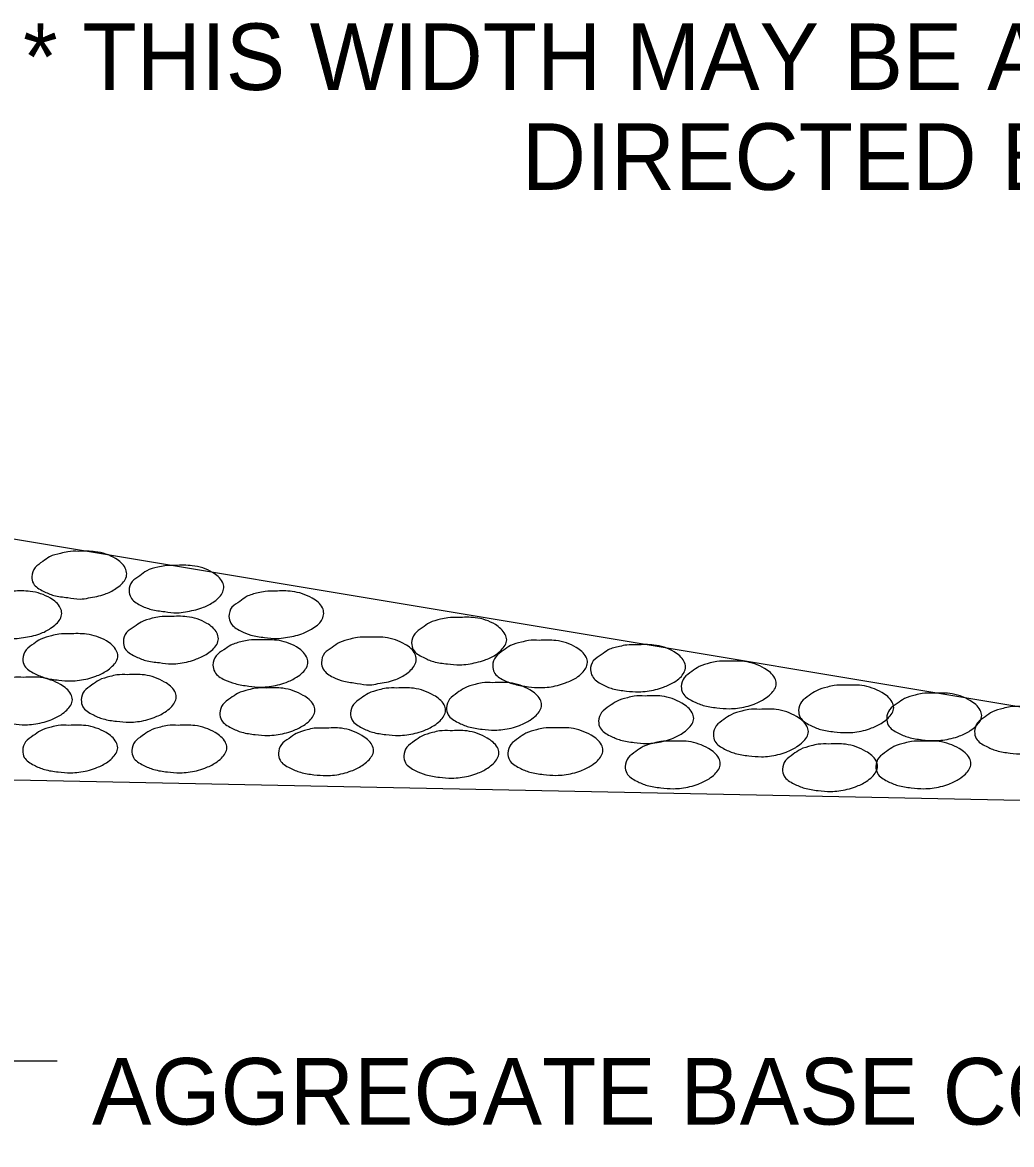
# Model space of a CAD drawing. Extents: x 1929624 to 1935547, y 596315 to 605721.
# Drawn here: x 1933049.4 to 1933138.6, y 604298.8 to 604400 of the extents above; entities that cross this region are included whole.
import ezdxf

# ---------------------------------------------------------------- set-up
doc = ezdxf.new("R2010")
doc.units = 0
doc.layers.add('Default', color=7, linetype='Continuous')
doc.layers.add('R_Annotation', color=7, linetype='Continuous')

msp = doc.modelspace()

# ---------------------------------------------------------------- linework, layer by layer
at = {"layer": 'Default'}
for p, q in [((1932972.32, 604366.13), (1933363.55, 604300.92)), ((1932793.72, 604336.78), (1933196.64, 604328.73))]:
    msp.add_line(p, q, dxfattribs=at)
for points in [[(1933054.47, 604352.29), (1933055.97, 604352.26), (1933057.81, 604351.64), (1933058.67, 604350.78), (1933058.81, 604350.27), (1933058.34, 604349.33), (1933057.82, 604348.93), (1933056.83, 604348.43), (1933055.36, 604348.09), (1933054.6, 604347.99), (1933053.49, 604348.12), (1933052.23, 604348.32), (1933051.28, 604348.71), (1933050.39, 604349.4), (1933050.25, 604350), (1933050.55, 604350.83), (1933051.23, 604351.37), (1933051.86, 604351.81), (1933052.85, 604352.11), (1933053.51, 604352.26), (1933054.47, 604352.29)], [(1933063.2, 604351.02), (1933064.71, 604351), (1933066.55, 604350.39), (1933067.44, 604349.52), (1933067.56, 604349.01), (1933067.08, 604348.09), (1933066.57, 604347.68), (1933065.59, 604347.2), (1933064.1, 604346.84), (1933063.34, 604346.75), (1933062.23, 604346.86), (1933061.02, 604347.06), (1933060.02, 604347.45), (1933059.17, 604348.15), (1933059.02, 604348.74), (1933059.31, 604349.57), (1933059.98, 604350.1), (1933060.61, 604350.55), (1933061.61, 604350.86), (1933062.25, 604351), (1933063.2, 604351.02)], [(1933048.58, 604348.71), (1933050.1, 604348.68), (1933051.93, 604348.07), (1933052.82, 604347.2), (1933052.95, 604346.7), (1933052.46, 604345.75), (1933051.95, 604345.36), (1933050.97, 604344.86), (1933049.49, 604344.52), (1933048.74, 604344.44), (1933047.62, 604344.53), (1933046.39, 604344.75), (1933045.42, 604345.13), (1933044.53, 604345.83), (1933044.41, 604346.42), (1933044.66, 604347.25), (1933045.36, 604347.78), (1933046, 604348.21), (1933046.99, 604348.55), (1933047.65, 604348.68), (1933048.58, 604348.71)], [(1933072.22, 604348.71), (1933073.72, 604348.68), (1933075.54, 604348.07), (1933076.46, 604347.2), (1933076.57, 604346.7), (1933076.12, 604345.75), (1933075.59, 604345.36), (1933074.61, 604344.86), (1933073.13, 604344.52), (1933072.36, 604344.44), (1933071.23, 604344.53), (1933070, 604344.75), (1933069.06, 604345.13), (1933068.19, 604345.83), (1933068.03, 604346.42), (1933068.3, 604347.25), (1933069, 604347.78), (1933069.62, 604348.21), (1933070.65, 604348.55), (1933071.29, 604348.68), (1933072.22, 604348.71)], [(1933062.72, 604346.42), (1933064.23, 604346.4), (1933066.04, 604345.8), (1933066.94, 604344.94), (1933067.07, 604344.42), (1933066.58, 604343.46), (1933066.08, 604343.08), (1933065.1, 604342.59), (1933063.62, 604342.21), (1933062.86, 604342.15), (1933061.75, 604342.26), (1933060.51, 604342.46), (1933059.54, 604342.85), (1933058.65, 604343.54), (1933058.51, 604344.14), (1933058.79, 604344.97), (1933059.49, 604345.5), (1933060.12, 604345.92), (1933061.11, 604346.26), (1933061.77, 604346.4), (1933062.72, 604346.42)], [(1933088.71, 604346.33), (1933090.22, 604346.31), (1933092.05, 604345.69), (1933092.93, 604344.81), (1933093.07, 604344.32), (1933092.58, 604343.4), (1933092.06, 604342.96), (1933091.06, 604342.49), (1933089.58, 604342.13), (1933088.84, 604342.06), (1933087.73, 604342.15), (1933086.48, 604342.35), (1933085.53, 604342.74), (1933084.64, 604343.44), (1933084.5, 604344.04), (1933084.78, 604344.86), (1933085.45, 604345.41), (1933086.11, 604345.86), (1933087.11, 604346.17), (1933087.76, 604346.31), (1933088.71, 604346.33)], [(1933053.66, 604344.86), (1933055.18, 604344.83), (1933056.98, 604344.22), (1933057.87, 604343.35), (1933058.01, 604342.88), (1933057.51, 604341.93), (1933057, 604341.53), (1933056.03, 604341.04), (1933054.54, 604340.67), (1933053.79, 604340.61), (1933052.68, 604340.68), (1933051.45, 604340.89), (1933050.49, 604341.28), (1933049.6, 604341.98), (1933049.44, 604342.59), (1933049.74, 604343.41), (1933050.42, 604343.97), (1933051.06, 604344.38), (1933052.04, 604344.69), (1933052.7, 604344.83), (1933053.66, 604344.86)], [(1933070.79, 604344.32), (1933072.32, 604344.28), (1933074.11, 604343.68), (1933075.01, 604342.79), (1933075.15, 604342.31), (1933074.67, 604341.37), (1933074.12, 604340.95), (1933073.17, 604340.48), (1933071.66, 604340.11), (1933070.93, 604340.05), (1933069.81, 604340.14), (1933068.59, 604340.37), (1933067.63, 604340.72), (1933066.74, 604341.43), (1933066.58, 604342.04), (1933066.86, 604342.88), (1933067.55, 604343.41), (1933068.2, 604343.83), (1933069.22, 604344.16), (1933069.82, 604344.28), (1933070.79, 604344.32)], [(1933080.56, 604344.55), (1933082.1, 604344.53), (1933083.91, 604343.91), (1933084.8, 604343.05), (1933084.91, 604342.54), (1933084.44, 604341.6), (1933083.93, 604341.2), (1933082.96, 604340.7), (1933081.46, 604340.37), (1933080.72, 604340.26), (1933079.59, 604340.39), (1933078.38, 604340.59), (1933077.41, 604340.95), (1933076.52, 604341.68), (1933076.37, 604342.27), (1933076.65, 604343.1), (1933077.33, 604343.63), (1933077.99, 604344.07), (1933078.97, 604344.38), (1933079.61, 604344.53), (1933080.56, 604344.55)], [(1933096, 604344.27), (1933097.51, 604344.25), (1933099.34, 604343.63), (1933100.23, 604342.76), (1933100.35, 604342.27), (1933099.87, 604341.34), (1933099.35, 604340.9), (1933098.37, 604340.44), (1933096.89, 604340.06), (1933096.14, 604340.01), (1933095.02, 604340.09), (1933093.79, 604340.31), (1933092.81, 604340.68), (1933091.94, 604341.39), (1933091.81, 604341.98), (1933092.08, 604342.79), (1933092.76, 604343.35), (1933093.42, 604343.8), (1933094.4, 604344.11), (1933095.04, 604344.25), (1933096, 604344.27)], [(1933104.82, 604343.86), (1933106.33, 604343.85), (1933108.16, 604343.24), (1933109.05, 604342.38), (1933109.19, 604341.88), (1933108.72, 604340.92), (1933108.17, 604340.51), (1933107.21, 604340.05), (1933105.74, 604339.69), (1933104.96, 604339.63), (1933103.86, 604339.7), (1933102.61, 604339.91), (1933101.66, 604340.31), (1933100.79, 604341.03), (1933100.63, 604341.6), (1933100.88, 604342.43), (1933101.6, 604342.96), (1933102.22, 604343.41), (1933103.25, 604343.72), (1933103.89, 604343.85), (1933104.82, 604343.86)], [(1933112.99, 604342.38), (1933114.5, 604342.37), (1933116.32, 604341.73), (1933117.24, 604340.87), (1933117.38, 604340.37), (1933116.88, 604339.44), (1933116.35, 604339.02), (1933115.39, 604338.53), (1933113.88, 604338.16), (1933113.14, 604338.11), (1933112.01, 604338.19), (1933110.79, 604338.41), (1933109.84, 604338.8), (1933108.95, 604339.5), (1933108.81, 604340.12), (1933109.08, 604340.9), (1933109.76, 604341.46), (1933110.42, 604341.9), (1933111.4, 604342.23), (1933112.02, 604342.37), (1933112.99, 604342.38)], [(1933049.52, 604340.93), (1933051.03, 604340.92), (1933052.85, 604340.28), (1933053.77, 604339.42), (1933053.91, 604338.92), (1933053.41, 604337.99), (1933052.89, 604337.57), (1933051.92, 604337.09), (1933050.41, 604336.71), (1933049.68, 604336.66), (1933048.54, 604336.74), (1933047.32, 604336.96), (1933046.37, 604337.35), (1933045.48, 604338.05), (1933045.34, 604338.67), (1933045.61, 604339.45), (1933046.29, 604340.01), (1933046.95, 604340.45), (1933047.93, 604340.78), (1933048.55, 604340.92), (1933049.52, 604340.93)], [(1933058.88, 604341.17), (1933060.4, 604341.15), (1933062.22, 604340.51), (1933063.14, 604339.66), (1933063.28, 604339.16), (1933062.78, 604338.22), (1933062.25, 604337.8), (1933061.28, 604337.32), (1933059.77, 604336.94), (1933059.04, 604336.9), (1933057.9, 604336.98), (1933056.69, 604337.19), (1933055.74, 604337.58), (1933054.85, 604338.29), (1933054.71, 604338.91), (1933054.97, 604339.69), (1933055.66, 604340.25), (1933056.31, 604340.68), (1933057.3, 604341.01), (1933057.92, 604341.15), (1933058.88, 604341.17)], [(1933071.38, 604339.97), (1933072.89, 604339.95), (1933074.72, 604339.31), (1933075.64, 604338.46), (1933075.78, 604337.96), (1933075.28, 604337.02), (1933074.75, 604336.6), (1933073.78, 604336.12), (1933072.27, 604335.75), (1933071.54, 604335.7), (1933070.4, 604335.78), (1933069.18, 604335.99), (1933068.23, 604336.38), (1933067.35, 604337.09), (1933067.21, 604337.71), (1933067.47, 604338.49), (1933068.16, 604339.05), (1933068.81, 604339.48), (1933069.79, 604339.81), (1933070.42, 604339.95), (1933071.38, 604339.97)], [(1933083.16, 604339.97), (1933084.67, 604339.95), (1933086.5, 604339.31), (1933087.42, 604338.46), (1933087.56, 604337.96), (1933087.06, 604337.02), (1933086.53, 604336.6), (1933085.56, 604336.12), (1933084.05, 604335.75), (1933083.32, 604335.7), (1933082.18, 604335.78), (1933080.97, 604335.99), (1933080.02, 604336.38), (1933079.13, 604337.09), (1933078.99, 604337.71), (1933079.25, 604338.49), (1933079.94, 604339.05), (1933080.59, 604339.48), (1933081.57, 604339.81), (1933082.2, 604339.95), (1933083.16, 604339.97)], [(1933091.83, 604340.45), (1933093.34, 604340.44), (1933095.16, 604339.8), (1933096.08, 604338.94), (1933096.22, 604338.44), (1933095.72, 604337.51), (1933095.19, 604337.09), (1933094.23, 604336.6), (1933092.72, 604336.23), (1933091.98, 604336.18), (1933090.85, 604336.26), (1933089.63, 604336.48), (1933088.68, 604336.87), (1933087.79, 604337.57), (1933087.65, 604338.19), (1933087.92, 604338.97), (1933088.6, 604339.53), (1933089.26, 604339.97), (1933090.24, 604340.3), (1933090.86, 604340.44), (1933091.83, 604340.45)], [(1933123.57, 604340.22), (1933125.08, 604340.2), (1933126.9, 604339.56), (1933127.82, 604338.71), (1933127.96, 604338.21), (1933127.47, 604337.27), (1933126.94, 604336.85), (1933125.97, 604336.37), (1933124.46, 604335.99), (1933123.73, 604335.95), (1933122.59, 604336.03), (1933121.37, 604336.24), (1933120.42, 604336.63), (1933119.53, 604337.33), (1933119.39, 604337.96), (1933119.66, 604338.74), (1933120.34, 604339.3), (1933121, 604339.73), (1933121.98, 604340.06), (1933122.6, 604340.2), (1933123.57, 604340.22)], [(1933105.54, 604339.25), (1933107.05, 604339.24), (1933108.87, 604338.6), (1933109.79, 604337.74), (1933109.93, 604337.24), (1933109.44, 604336.31), (1933108.91, 604335.89), (1933107.94, 604335.4), (1933106.43, 604335.03), (1933105.7, 604334.98), (1933104.56, 604335.06), (1933103.34, 604335.28), (1933102.39, 604335.67), (1933101.5, 604336.37), (1933101.36, 604336.99), (1933101.63, 604337.77), (1933102.31, 604338.33), (1933102.97, 604338.77), (1933103.95, 604339.1), (1933104.57, 604339.24), (1933105.54, 604339.25)], [(1933131.5, 604339.5), (1933133.01, 604339.48), (1933134.84, 604338.85), (1933135.76, 604337.99), (1933135.9, 604337.49), (1933135.4, 604336.56), (1933134.87, 604336.13), (1933133.9, 604335.65), (1933132.39, 604335.28), (1933131.66, 604335.23), (1933130.52, 604335.31), (1933129.3, 604335.53), (1933128.35, 604335.92), (1933127.47, 604336.62), (1933127.33, 604337.24), (1933127.59, 604338.02), (1933128.28, 604338.58), (1933128.93, 604339.02), (1933129.91, 604339.34), (1933130.54, 604339.48), (1933131.5, 604339.5)], [(1933115.87, 604338.05), (1933117.38, 604338.04), (1933119.21, 604337.4), (1933120.13, 604336.54), (1933120.27, 604336.04), (1933119.77, 604335.11), (1933119.24, 604334.69), (1933118.27, 604334.2), (1933116.76, 604333.83), (1933116.03, 604333.78), (1933114.89, 604333.86), (1933113.67, 604334.08), (1933112.72, 604334.47), (1933111.84, 604335.17), (1933111.7, 604335.79), (1933111.96, 604336.57), (1933112.65, 604337.13), (1933113.3, 604337.57), (1933114.28, 604337.9), (1933114.91, 604338.04), (1933115.87, 604338.05)], [(1933139.43, 604338.3), (1933140.94, 604338.29), (1933142.77, 604337.65), (1933143.69, 604336.79), (1933143.83, 604336.29), (1933143.33, 604335.36), (1933142.8, 604334.93), (1933141.83, 604334.45), (1933140.32, 604334.08), (1933139.59, 604334.03), (1933138.45, 604334.11), (1933137.24, 604334.33), (1933136.29, 604334.72), (1933135.4, 604335.42), (1933135.26, 604336.04), (1933135.52, 604336.82), (1933136.21, 604337.38), (1933136.86, 604337.82), (1933137.84, 604338.14), (1933138.47, 604338.29), (1933139.43, 604338.3)], [(1933053.6, 604336.6), (1933055.11, 604336.59), (1933056.94, 604335.95), (1933057.86, 604335.09), (1933058, 604334.59), (1933057.5, 604333.66), (1933056.97, 604333.24), (1933056, 604332.75), (1933054.49, 604332.38), (1933053.76, 604332.33), (1933052.62, 604332.41), (1933051.4, 604332.63), (1933050.45, 604333.02), (1933049.57, 604333.72), (1933049.43, 604334.34), (1933049.69, 604335.12), (1933050.38, 604335.68), (1933051.03, 604336.12), (1933052.01, 604336.45), (1933052.64, 604336.59), (1933053.6, 604336.6)], [(1933063.45, 604336.6), (1933064.96, 604336.59), (1933066.79, 604335.95), (1933067.7, 604335.09), (1933067.84, 604334.59), (1933067.35, 604333.66), (1933066.82, 604333.24), (1933065.85, 604332.75), (1933064.34, 604332.38), (1933063.61, 604332.33), (1933062.47, 604332.41), (1933061.25, 604332.63), (1933060.3, 604333.02), (1933059.41, 604333.72), (1933059.27, 604334.34), (1933059.54, 604335.12), (1933060.22, 604335.68), (1933060.88, 604336.12), (1933061.86, 604336.45), (1933062.48, 604336.59), (1933063.45, 604336.6)], [(1933076.66, 604336.35), (1933078.18, 604336.34), (1933080, 604335.7), (1933080.92, 604334.84), (1933081.06, 604334.34), (1933080.56, 604333.41), (1933080.03, 604332.99), (1933079.06, 604332.5), (1933077.55, 604332.13), (1933076.82, 604332.08), (1933075.68, 604332.16), (1933074.47, 604332.38), (1933073.52, 604332.77), (1933072.63, 604333.47), (1933072.49, 604334.09), (1933072.75, 604334.87), (1933073.44, 604335.43), (1933074.09, 604335.87), (1933075.08, 604336.2), (1933075.7, 604336.34), (1933076.66, 604336.35)], [(1933087.98, 604336.12), (1933089.49, 604336.1), (1933091.31, 604335.46), (1933092.23, 604334.61), (1933092.37, 604334.11), (1933091.87, 604333.17), (1933091.34, 604332.75), (1933090.38, 604332.27), (1933088.87, 604331.9), (1933088.13, 604331.85), (1933087, 604331.93), (1933085.78, 604332.15), (1933084.83, 604332.53), (1933083.94, 604333.24), (1933083.8, 604333.86), (1933084.07, 604334.64), (1933084.75, 604335.2), (1933085.41, 604335.64), (1933086.39, 604335.96), (1933087.01, 604336.1), (1933087.98, 604336.12)], [(1933097.36, 604336.37), (1933098.87, 604336.35), (1933100.69, 604335.71), (1933101.61, 604334.86), (1933101.75, 604334.36), (1933101.25, 604333.42), (1933100.72, 604333), (1933099.76, 604332.52), (1933098.25, 604332.15), (1933097.51, 604332.1), (1933096.38, 604332.18), (1933095.16, 604332.39), (1933094.21, 604332.78), (1933093.32, 604333.49), (1933093.18, 604334.11), (1933093.45, 604334.89), (1933094.13, 604335.45), (1933094.79, 604335.89), (1933095.77, 604336.21), (1933096.39, 604336.35), (1933097.36, 604336.37)], [(1933107.94, 604335.17), (1933109.45, 604335.15), (1933111.27, 604334.51), (1933112.19, 604333.66), (1933112.33, 604333.16), (1933111.84, 604332.22), (1933111.31, 604331.8), (1933110.34, 604331.32), (1933108.83, 604330.95), (1933108.1, 604330.9), (1933106.96, 604330.98), (1933105.74, 604331.19), (1933104.79, 604331.58), (1933103.9, 604332.29), (1933103.76, 604332.91), (1933104.03, 604333.69), (1933104.71, 604334.25), (1933105.37, 604334.69), (1933106.35, 604335.01), (1933106.97, 604335.15), (1933107.94, 604335.17)], [(1933122.12, 604334.92), (1933123.63, 604334.9), (1933125.46, 604334.26), (1933126.37, 604333.41), (1933126.51, 604332.91), (1933126.02, 604331.97), (1933125.49, 604331.55), (1933124.52, 604331.07), (1933123.01, 604330.7), (1933122.28, 604330.65), (1933121.14, 604330.73), (1933119.92, 604330.95), (1933118.97, 604331.34), (1933118.08, 604332.04), (1933117.94, 604332.66), (1933118.21, 604333.44), (1933118.89, 604334), (1933119.55, 604334.44), (1933120.53, 604334.76), (1933121.15, 604334.9), (1933122.12, 604334.92)], [(1933130.54, 604335.17), (1933132.05, 604335.15), (1933133.87, 604334.51), (1933134.79, 604333.66), (1933134.93, 604333.16), (1933134.43, 604332.22), (1933133.9, 604331.8), (1933132.94, 604331.32), (1933131.42, 604330.95), (1933130.69, 604330.9), (1933129.55, 604330.98), (1933128.34, 604331.19), (1933127.39, 604331.58), (1933126.5, 604332.29), (1933126.36, 604332.91), (1933126.62, 604333.69), (1933127.31, 604334.25), (1933127.96, 604334.69), (1933128.95, 604335.01), (1933129.57, 604335.15), (1933130.54, 604335.17)]]:
    msp.add_spline(points, degree=3, dxfattribs=at)
at = {"layer": 'R_Annotation'}
msp.add_lwpolyline([(1932991.1, 604332.23), (1933028.8, 604306.36), (1933052.55, 604306.36)], dxfattribs=at)

# ---------------------------------------------------------------- texts
at = {"layer": 'Default'}
for s, p in [('* THIS WIDTH MAY BE ADJUSTED IF & WHERE ', (1933049.46, 604393.88)), ('DIRECTED BY THE ENGINEER', (1933094.43, 604384.88)), ('AGGREGATE BASE COURSE (CLASS 7)', (1933055.68, 604300.62))]:
    msp.add_text(s, height=6, dxfattribs=at).set_placement(p)

doc.saveas('drawing.dxf')
